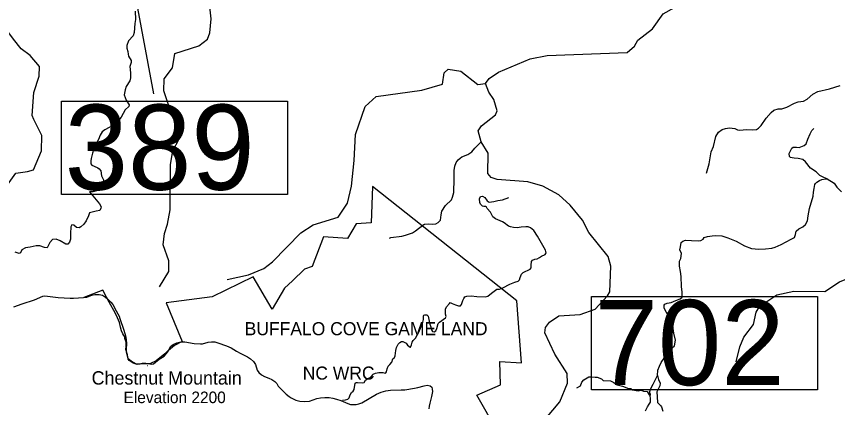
# Model space of a CAD drawing. Extents: x 1248224 to 1454986, y 825081 to 985870.
# Drawn here: x 1261423 to 1274925, y 862920 to 869355 of the extents above; entities that cross this region are included whole.
import ezdxf

# ---------------------------------------------------------------- set-up
doc = ezdxf.new("R2010")
doc.units = 0
for name, color, linetype in [('Exist Boundary Land Use Gamelands State NC Wildlife Resources Commission', 7, 'Continuous'), ('Exist Boundary Land Use Gamelands State NC Wildlife Resources Commission Label', 7, 'Continuous'), ('Exist Boundary Political CountyLine', 7, 'Continuous'), ('Exist Geographical Mountain Summit Elevation Number Label', 7, 'Continuous'), ('Exist Geographical Mountain Summit Label', 7, 'Continuous'), ('Exist Hydrographic Creek Single Shore', 7, 'Continuous'), ('Exist Hydrographic Misc Water Feature', 7, 'Continuous'), ('Exist Road Non-System Type 51', 7, 'Continuous'), ('Exist Road Secondary Structure Standard Bridge Number Label', 7, 'Continuous')]:
    doc.layers.add(name, color=color, linetype=linetype)

msp = doc.modelspace()

# ---------------------------------------------------------------- linework, layer by layer
at = {"layer": 'Exist Boundary Land Use Gamelands State NC Wildlife Resources Commission'}
for points in [[(1269327, 862536), (1268991, 863124), (1269383, 863296), (1269372, 863678), (1269727, 863656), (1269649, 864674), (1267276, 866556), (1267253, 865959), (1267007, 865945), (1266865, 865701), (1266472, 865728), (1266287, 865239), (1266159, 865197), (1265961, 865003), (1265830, 864884), (1265626, 864540), (1265317, 865070), (1264643, 864744), (1263887, 864644), (1264148, 864008), (1264020, 863942), (1263921, 863861), (1263912, 863852), (1263865, 863803), (1263722, 863689), (1263630, 863643), (1263608, 863642)], [(1263608, 863642), (1263512, 863638), (1263408, 863628), (1263344, 863648), (1263274, 863692), (1263258, 863715), (1263248, 863790), (1263232, 863840), (1263220, 863877), (1263227, 863929), (1263229, 863995), (1263207, 864055), (1263203, 864084), (1263191, 864107), (1263172, 864133), (1263153, 864181), (1263134, 864244), (1263117, 864319), (1263082, 864398), (1263053, 864469), (1262945, 864656), (1262902, 864735), (1262841, 864851), (1262532, 864731)]]:
    msp.add_lwpolyline(points, dxfattribs=at)
at = {"layer": 'Exist Boundary Political CountyLine'}
for points in [[(1261378, 864575), (1261518, 864627), (1261721, 864694), (1261859, 864751), (1261884, 864757), (1261933, 864755), (1262111, 864730), (1262306, 864718), (1262362, 864718), (1262523, 864728), (1262580, 864738), (1262663, 864767), (1262714, 864779), (1262783, 864782), (1262839, 864767), (1262886, 864738), (1262918, 864711), (1262977, 864652), (1263006, 864613), (1263064, 864514), (1263092, 864464), (1263110, 864421), (1263123, 864383), (1263189, 864195), (1263215, 864102), (1263226, 864040), (1263231, 863972), (1263225, 863873), (1263229, 863838), (1263248, 863752), (1263255, 863734), (1263316, 863683), (1263389, 863642), (1263440, 863637), (1263488, 863649), (1263550, 863653), (1263649, 863636), (1263678, 863640), (1263770, 863715), (1263850, 863768), (1263893, 863808), (1263924, 863852), (1263958, 863923), (1263999, 863956), (1264059, 863984), (1264124, 864001), (1264194, 864002), (1264345, 863976), (1264448, 863967), (1264483, 863971), (1264576, 863997), (1264629, 864004), (1264683, 864001), (1264734, 863987), (1264879, 863936), (1264952, 863904), (1265041, 863847), (1265103, 863813), (1265223, 863754), (1265273, 863724), (1265322, 863678), (1265353, 863626), (1265381, 863535), (1265407, 863498), (1265451, 863460), (1265500, 863430), (1265574, 863404), (1265621, 863382), (1265671, 863349), (1265704, 863316), (1265729, 863272), (1265772, 863228), (1265858, 863143), (1265906, 863100), (1265938, 863078), (1266018, 863043), (1266084, 863026), (1266161, 863018), (1266241, 863026), (1266364, 863067), (1266421, 863080), (1266494, 863085), (1266566, 863083), (1266625, 863074), (1266684, 863058), (1266757, 863034), (1266872, 862986), (1266917, 862972), (1266992, 862971)], [(1266992, 862971), (1267008, 862972), (1267055, 862981), (1267102, 863000), (1267343, 863139), (1267419, 863171), (1267498, 863194), (1267574, 863207), (1267748, 863210), (1267810, 863214), (1267967, 863238), (1268024, 863250), (1268127, 863279), (1268174, 863287), (1268224, 863280), (1268251, 863258), (1268261, 863224), (1268262, 863185), (1268250, 863103), (1268221, 862995), (1268211, 862945), (1268206, 862897)]]:
    msp.add_lwpolyline(points, dxfattribs=at)
at = {"layer": 'Exist Hydrographic Creek Single Shore'}
for points in [[(1261647, 868709), (1261498, 868820), (1261376, 868982), (1261266, 869127), (1261270, 869603), (1261225, 869814), (1261237, 869988), (1261392, 870175), (1261475, 870508)], [(1273259, 863670), (1273315, 863919), (1273386, 864078), (1273541, 864289), (1273588, 864488), (1273648, 864588), (1273928, 864773), (1274205, 864833), (1274713, 864830), (1274959, 864989), (1275263, 865114), (1275731, 865177), (1276122, 865136), (1277225, 865249), (1277554, 865377), (1278791, 865487), (1279086, 865605), (1279706, 866066), (1279874, 866144), (1279969, 866258)]]:
    msp.add_lwpolyline(points, dxfattribs=at)
at = {"layer": 'Exist Hydrographic Misc Water Feature'}
for points in [[(1263775, 864904), (1263931, 865161), (1263927, 865335), (1263833, 865596), (1263855, 865786), (1263909, 865936), (1263948, 866175), (1263958, 866920), (1263997, 867142), (1264101, 867340), (1264106, 867514), (1264028, 867759), (1263923, 867902), (1263846, 868130), (1263850, 868330), (1263988, 868511), (1264027, 868744), (1264422, 868873), (1264567, 868979), (1264603, 869086), (1264625, 869313), (1264584, 869671)], [(1269135, 868250), (1269196, 868331), (1269348, 868437), (1269871, 868659), (1270147, 868710), (1271466, 868762), (1271586, 868865), (1271638, 868965), (1271884, 869151), (1272057, 869397), (1272243, 869501), (1272292, 869576)], [(1261708, 867657), (1261684, 867724), (1261710, 868101), (1261799, 868371), (1261803, 868532), (1261647, 868709)], [(1264887, 865027), (1265239, 865102), (1265492, 865205), (1265636, 865317), (1266098, 865797), (1266302, 865927), (1266713, 866050), (1266869, 866280), (1266934, 866561), (1266978, 866987), (1266997, 867410), (1267158, 867873), (1267337, 868037), (1268090, 868143), (1268426, 868242), (1268456, 868425), (1268524, 868489), (1268732, 868452), (1269010, 868237), (1269135, 868250)], [(1270126, 862739), (1270358, 863016), (1270482, 863322), (1270478, 863480), (1270277, 863796), (1270110, 864150), (1270121, 864239), (1270190, 864323), (1270342, 864428), (1270693, 864451), (1270937, 864538), (1271143, 864757), (1271178, 864822), (1271196, 865248), (1271150, 865407), (1270835, 865800), (1270731, 866003), (1270529, 866250), (1270341, 866421), (1270078, 866561), (1269829, 866631), (1269330, 866671), (1269231, 866706), (1269174, 866772), (1269182, 867107), (1269064, 867293), (1269015, 867474), (1269068, 867556), (1269298, 867738), (1269325, 867803), (1269271, 867988), (1269190, 868108), (1269135, 868250)], [(1272768, 866776), (1272816, 866930), (1272847, 867125), (1272885, 867216), (1272923, 867379), (1272969, 867450), (1273026, 867497), (1273082, 867513), (1273146, 867524), (1273238, 867510), (1273282, 867488), (1273318, 867483), (1273426, 867495), (1273518, 867488), (1273590, 867495), (1273623, 867514), (1273668, 867559), (1273749, 867681), (1273831, 867775), (1273876, 867810), (1273949, 867833), (1274009, 867837), (1274089, 867859), (1274215, 867928), (1274278, 867948), (1274362, 867958), (1274423, 867993), (1274517, 868075), (1274602, 868122), (1274791, 868162), (1274969, 868219)], [(1261605, 866803), (1261704, 866830), (1261837, 867146), (1261843, 867395), (1261708, 867657)], [(1267556, 865708), (1267581, 865719), (1267761, 865737), (1267822, 865755), (1267935, 865795), (1267983, 865825), (1268106, 865923), (1268134, 865938), (1268194, 865944), (1268266, 865937), (1268319, 865943), (1268355, 865962), (1268382, 865985), (1268394, 866005), (1268403, 866045), (1268404, 866093), (1268418, 866149), (1268480, 866243), (1268576, 866339), (1268593, 866379), (1268615, 866458), (1268623, 866682), (1268620, 866818), (1268630, 866890), (1268655, 866954), (1268684, 866993), (1268717, 867024), (1268746, 867043), (1268847, 867083), (1268910, 867129), (1268963, 867188), (1269064, 867293)], [(1260811, 865414), (1260821, 865788), (1260934, 865959), (1261007, 866217), (1261413, 866774), (1261605, 866803)]]:
    msp.add_lwpolyline(points, dxfattribs=at)
at = {"layer": 'Exist Road Non-System Type 51'}
msp.add_line((1263178, 863931), (1263178, 863931), dxfattribs=at)
for points in [[(1263376, 869442), (1263381, 869306), (1263367, 869239), (1263356, 869089), (1263340, 869036), (1263268, 868955), (1263240, 868874), (1263236, 868835), (1263252, 868780), (1263259, 868731), (1263266, 868701), (1263310, 868628), (1263312, 868598), (1263287, 868528), (1263289, 868528), (1263296, 868428), (1263296, 868345), (1263289, 868294), (1263227, 868204), (1263211, 868149), (1263194, 868063), (1263229, 867979), (1263275, 867901), (1263273, 867873), (1263208, 867816), (1263146, 867698), (1263088, 867624), (1263019, 867564), (1262874, 867488), (1262831, 867455), (1262801, 867399), (1262773, 867332), (1262727, 867247), (1262688, 867159), (1262674, 867106), (1262660, 867060)], [(1274754, 866680), (1274698, 866706), (1274632, 866736), (1274572, 866796), (1274482, 866856), (1274399, 866964), (1274352, 866999), (1274276, 867019), (1274211, 867022), (1274177, 867026), (1274152, 867034), (1274137, 867049), (1274129, 867102), (1274174, 867187), (1274194, 867202), (1274247, 867205), (1274295, 867200), (1274373, 867230), (1274410, 867260), (1274435, 867335), (1274475, 867425), (1274500, 867478), (1274536, 867513)], [(1262660, 867060), (1262653, 867019), (1262644, 866980), (1262647, 866931), (1262665, 866910), (1262702, 866890), (1262759, 866862), (1262782, 866848), (1262810, 866813), (1262824, 866734), (1262854, 866667), (1262849, 866621), (1262833, 866559), (1262792, 866515), (1262741, 866483), (1262681, 866467), (1262626, 866469)], [(1271964, 863446), (1271972, 863537), (1271995, 863601), (1272025, 863664), (1272075, 863731), (1272146, 863824), (1272204, 863904), (1272243, 863933), (1272260, 864030), (1272233, 864143), (1272223, 864218), (1272208, 864316), (1272197, 864349), (1272151, 864412), (1272073, 864557), (1272071, 864603), (1272082, 864620), (1272124, 864637), (1272189, 864646), (1272268, 864679), (1272334, 864709), (1272368, 864738), (1272368, 864751), (1272368, 864821), (1272360, 864912), (1272353, 865077), (1272343, 865158), (1272328, 865244), (1272328, 865299), (1272328, 865327), (1272348, 865374), (1272358, 865455), (1272330, 865515), (1272340, 865565), (1272353, 865635), (1272378, 865658), (1272423, 865675), (1272523, 865668), (1272639, 865665), (1272678, 865668), (1272713, 865690), (1272733, 865715), (1272788, 865735), (1272864, 865743), (1272916, 865753), (1273024, 865743), (1273120, 865713), (1273255, 865660), (1273393, 865582), (1273511, 865537), (1273629, 865527), (1273742, 865530), (1273842, 865540), (1273900, 865560), (1273995, 865602), (1274162, 865690), (1274219, 865720), (1274234, 865765), (1274242, 865821), (1274290, 865861), (1274352, 865891), (1274395, 865929), (1274433, 865994), (1274443, 866072), (1274465, 866192), (1274523, 866395), (1274530, 866466), (1274540, 866524), (1274545, 866557), (1274550, 866587), (1274563, 866607), (1274583, 866627), (1274628, 866654), (1274668, 866672), (1274724, 866682), (1274754, 866680)], [(1274754, 866680), (1274869, 866614), (1274912, 866544), (1274992, 866471)], [(1262626, 866469), (1262709, 866370), (1262787, 866273), (1262815, 866220), (1262812, 866199), (1262796, 866163), (1262734, 866149), (1262626, 866126), (1262607, 866075), (1262568, 865990), (1262530, 865938), (1262484, 865892), (1262452, 865876), (1262412, 865882), (1262364, 865922), (1262332, 865924), (1262316, 865894), (1262313, 865783), (1262311, 865689), (1262293, 865643), (1262267, 865610), (1262235, 865606), (1262143, 865661), (1262076, 865689), (1262016, 865682), (1261970, 865638), (1261947, 865580), (1261926, 865550), (1261887, 865555), (1261809, 865580), (1261749, 865583), (1261650, 865560), (1261571, 865548), (1261514, 865516), (1261488, 865463), (1261468, 865454), (1261403, 865477)], [(1269948, 865360), (1269985, 865366), (1270021, 865388), (1270056, 865408), (1270118, 865438), (1270133, 865463), (1270123, 865509), (1270056, 865622), (1269990, 865737), (1269928, 865835), (1269878, 865878), (1269835, 865893), (1269800, 865895), (1269722, 865888), (1269654, 865878), (1269594, 865883), (1269544, 865895), (1269516, 865903), (1269444, 865960), (1269414, 865973), (1269298, 866023), (1269258, 866056), (1269218, 866134), (1269165, 866194), (1269151, 866215), (1269138, 866228), (1269106, 866230), (1269088, 866235), (1269056, 866265), (1269041, 866295), (1269038, 866351), (1269053, 866391), (1269086, 866398), (1269123, 866378), (1269163, 866323), (1269196, 866300), (1269271, 866308), (1269339, 866325), (1269414, 866340), (1269520, 866376)], [(1266785, 863040), (1266832, 863048), (1266870, 863060), (1266895, 863078), (1266913, 863128), (1266933, 863168), (1266960, 863191), (1266975, 863218), (1266995, 863324), (1267010, 863334), (1267030, 863331), (1267116, 863326), (1267138, 863331), (1267163, 863371), (1267201, 863399), (1267241, 863414), (1267289, 863469), (1267326, 863487), (1267382, 863499), (1267449, 863499), (1267484, 863487), (1267499, 863489), (1267507, 863507), (1267517, 863555), (1267537, 863602), (1267560, 863630), (1267595, 863665), (1267610, 863720), (1267637, 863743), (1267650, 863771), (1267663, 863858), (1267672, 863910), (1267697, 863965), (1267727, 863992), (1267752, 864005), (1267775, 864005), (1267830, 863980), (1267855, 863947), (1267898, 863912), (1267905, 863912), (1267920, 863952), (1267930, 863995), (1267948, 864025), (1267983, 864063), (1268038, 864161), (1268078, 864251), (1268106, 864326), (1268114, 864371), (1268116, 864402), (1268116, 864427), (1268124, 864442), (1268139, 864447), (1268169, 864447), (1268194, 864424), (1268209, 864341), (1268219, 864294), (1268237, 864248), (1268249, 864201), (1268264, 864171), (1268294, 864166), (1268317, 864183), (1268337, 864223), (1268359, 864301), (1268380, 864326), (1268477, 864397), (1268487, 864416), (1268479, 864458), (1268477, 864536), (1268494, 864576), (1268542, 864634), (1268557, 864646), (1268589, 864634), (1268642, 864609), (1268690, 864591), (1268727, 864591), (1268742, 864614), (1268765, 864682), (1268778, 864712), (1268795, 864739), (1268828, 864752), (1268898, 864759), (1268993, 864749), (1269134, 864744), (1269176, 864754), (1269232, 864800), (1269322, 864865), (1269367, 864870), (1269422, 864887), (1269535, 864948), (1269619, 864982), (1269672, 865000), (1269694, 865022), (1269707, 865058), (1269725, 865113), (1269755, 865140), (1269870, 865198), (1269885, 865217), (1269888, 865265), (1269893, 865325), (1269908, 865345), (1269948, 865360)], [(1263582, 863609), (1263581, 863609), (1263580, 863609)], [(1263778, 863723), (1263770, 863715), (1263766, 863713)], [(1270638, 863242), (1270698, 863280), (1270720, 863340), (1270751, 863375), (1270836, 863423), (1270861, 863423), (1270941, 863420), (1270974, 863420), (1271042, 863393), (1271072, 863365), (1271192, 863358), (1271245, 863335), (1271302, 863295), (1271390, 863270), (1271486, 863235), (1271526, 863235), (1271553, 863212), (1271646, 863197), (1271694, 863207), (1271734, 863192), (1271792, 863182), (1271829, 863132), (1271844, 863107)], [(1271849, 863225), (1271891, 863305), (1271964, 863446)], [(1271964, 863446), (1271982, 863383), (1272007, 863323), (1272002, 863275), (1271987, 863247), (1271967, 863212), (1271954, 863180), (1271959, 863094), (1271964, 863001), (1272019, 862949), (1272027, 862931), (1272049, 862858)], [(1271769, 862864), (1271802, 862932), (1271829, 862976), (1271849, 863009), (1271849, 863039), (1271846, 863077), (1271844, 863107), (1271846, 863139), (1271839, 863159), (1271836, 863182), (1271849, 863225)]]:
    msp.add_lwpolyline(points, dxfattribs=at)
at = {"layer": 'Exist Road Secondary Structure Standard Bridge Number Label'}
msp.add_line((1263019, 871636), (1263676, 868081), dxfattribs=at)
for points in [[(1262166, 867961), (1265881, 867961), (1265881, 866424), (1262166, 866424)], [(1270880, 864747), (1274595, 864747), (1274595, 863210), (1270880, 863210)]]:
    msp.add_lwpolyline(points, close=True, dxfattribs=at)

# ---------------------------------------------------------------- texts
at = {"layer": 'Exist Boundary Land Use Gamelands State NC Wildlife Resources Commission Label'}
for s, p in [('BUFFALO COVE GAME LAND', (1265176, 864110)), ('NC WRC', (1266130, 863380))]:
    msp.add_text(s, height=215, dxfattribs=at).set_placement(p)
at = {"layer": 'Exist Geographical Mountain Summit Elevation Number Label'}
msp.add_text('Elevation 2200', height=190, dxfattribs=at).set_placement((1263184, 862993))
at = {"layer": 'Exist Geographical Mountain Summit Label'}
msp.add_text('Chestnut Mountain', height=220, dxfattribs=at).set_placement((1262659, 863298))
at = {"layer": 'Exist Road Secondary Structure Standard Bridge Number Label'}
for s, p in [('389', (1262216, 866503)), ('702', (1270930, 863289))]:
    msp.add_text(s, height=1400, dxfattribs=at).set_placement(p)

doc.saveas('drawing.dxf')
